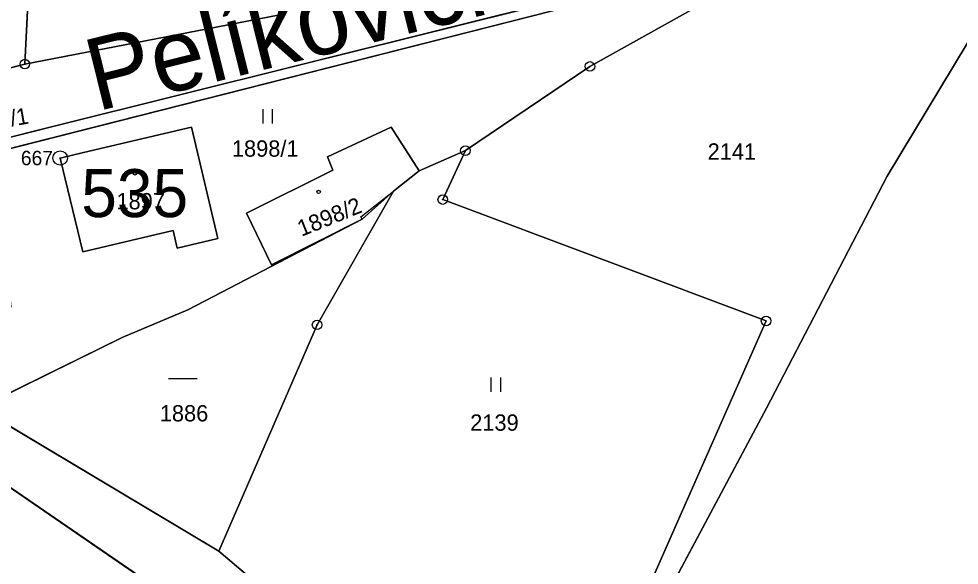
# Model space of a CAD drawing. Extents: x -689422 to -685210, y -987725 to -982160.
# Drawn here: x -686550.5 to -686452.4, y -985712.5 to -985655.5 of the extents above; entities that cross this region are included whole.
import ezdxf

# ---------------------------------------------------------------- set-up
doc = ezdxf.new("R2010")
doc.units = 0
for name, color, linetype in [('KN_Budovy', 7, 'Continuous'), ('KN_Budovy_cisla_domovni', 7, 'Continuous'), ('KN_Hranice_parcel', 7, 'Continuous'), ('KN_Hranice_parcel_vnitrni_kresba', 7, 'Continuous'), ('KN_Parcelni cisla', 7, 'Continuous'), ('KN_Polygon parcely', 7, 'Continuous'), ('KN_Popisy_pomistni nazvy nazvy ulic', 7, 'Continuous'), ('KN_POZEMKY_OSTATNI PLOCHA', 7, 'Continuous'), ('KN_POZEMKY_TTP', 7, 'Continuous'), ('KN_POZEMKY_VODNI_PLOCHA', 7, 'Continuous'), ('KN_POZEMKY_ZAHRADA', 7, 'Continuous'), ('KN_POZEMKY_ZASTAVENA PLOCHA', 7, 'Continuous'), ('KN_VYUZITI_11_vodni plocha_zamokrena plocha', 7, 'Continuous'), ('KN_VYUZITI_16_ostatni plocha_silnice', 7, 'Continuous'), ('KN_VYUZITI_17_ostatni plocha_ostatni komunikace', 7, 'Continuous'), ('KN_VYUZITI_23_ostatni plocha_manipulacni plocha', 7, 'Continuous'), ('KN_VYUZITI_26_ostatni plocha_jina plocha', 7, 'Continuous'), ('KN_Značky bodu BP', 7, 'Continuous'), ('KN_Značky budov', 7, 'Continuous'), ('KN_Značky kultur', 7, 'Continuous')]:
    doc.layers.add(name, color=color, linetype=linetype)

msp = doc.modelspace()

# ---------------------------------------------------------------- linework, layer by layer
at = {"layer": 'KN_Budovy'}
for points in [[(-686546.18, -985670.04), (-686543.82, -985679.82), (-686534.39, -985677.61), (-686533.97, -985679.42), (-686529.72, -985678.42), (-686532.47, -985666.83), (-686543.75, -985669.47)], [(-686508.73, -985671.39), (-686511.66, -985666.83), (-686518.29, -985669.91), (-686517.74, -985671.3), (-686526.74, -985675.8), (-686524.15, -985681.18), (-686514.68, -985676.43), (-686514.81, -985676.16), (-686511.41, -985673.49)]]:
    msp.add_lwpolyline(points, close=True, dxfattribs=at)
at = {"layer": 'KN_Hranice_parcel'}
for p, q in [((-686548.68, -985636.37), (-686549.87, -985660.25)), ((-686523.45, -985655.14), (-686549.87, -985660.25)), ((-686549.87, -985660.25), (-686560.47, -985662.93)), ((-686508.73, -985671.39), (-686503.91, -985669.27)), ((-686508.73, -985671.39), (-686511.41, -985673.49)), ((-686511.41, -985673.49), (-686514.68, -985676.43)), ((-686529.64, -985711.01), (-686554.67, -985696.1)), ((-686506.4, -985735.26), (-686561.24, -985697.66)), ((-686519.74, -985719.4), (-686529.64, -985711.01))]:
    msp.add_line(p, q, dxfattribs=at)
for points in [[(-686694.38, -985702.9), (-686679.72, -985699.33), (-686665.47, -985696), (-686637.57, -985689.18), (-686619.41, -985684.84), (-686603.64, -985680.96), (-686588.13, -985677.03), (-686571.31, -985672.86), (-686546.82, -985666.71), (-686521.13, -985660.32), (-686492.87, -985653.26), (-686488.08, -985652.03), (-686481.42, -985650.48), (-686474.36, -985649.07), (-686453.26, -985645.2)], [(-686493.92, -985736.59), (-686492.27, -985733.45), (-686482.52, -985714.88), (-686472.5, -985696.13), (-686459.92, -985671.94), (-686447.4, -985651.16), (-686445.59, -985648.75), (-686442.98, -985645.28)], [(-686460.94, -985647.55), (-686492.65, -985654.15), (-686585.83, -985677.77)], [(-686503.91, -985669.27), (-686490.92, -985660.49), (-686478.84, -985653.75), (-686460.94, -985647.55)], [(-686533.97, -985679.42), (-686534.39, -985677.61), (-686543.82, -985679.82), (-686546.18, -985670.04), (-686543.75, -985669.47), (-686532.47, -985666.83), (-686529.72, -985678.42), (-686533.97, -985679.42)], [(-686514.68, -985676.43), (-686524.15, -985681.18), (-686526.74, -985675.8), (-686517.74, -985671.3), (-686518.29, -985669.91), (-686511.66, -985666.83), (-686508.73, -985671.39)], [(-686519.74, -985719.4), (-686506.47, -985714.13), (-686485.04, -985715.36), (-686472.54, -985687.03), (-686506.27, -985674.37), (-686503.91, -985669.27)], [(-686529.64, -985711.01), (-686519.38, -985687.43), (-686511.41, -985673.49)], [(-686554.67, -985696.1), (-686539.7, -985688.75), (-686532.87, -985685.88), (-686514.68, -985676.43)]]:
    msp.add_lwpolyline(points, dxfattribs=at)
at = {"layer": 'KN_Hranice_parcel_vnitrni_kresba'}
msp.add_lwpolyline([(-686514.68, -985676.43), (-686514.81, -985676.16), (-686511.41, -985673.49)], dxfattribs=at)
at = {"layer": 'KN_Polygon parcely'}
for points in [[(-686548.12, -985625.19), (-686548.19, -985619.72), (-686571.82, -985623.92), (-686565.39, -985643.51), (-686555.17, -985640.97), (-686552.3, -985652.83), (-686562.33, -985655.28), (-686560.47, -985662.93), (-686549.87, -985660.25), (-686548.68, -985636.37)], [(-686540.05, -985635.23), (-686540.1, -985636.66), (-686542.54, -985636.58), (-686545.14, -985636.49), (-686548.68, -985636.37), (-686549.87, -985660.25), (-686523.45, -985655.14), (-686518.21, -985630.84), (-686530.66, -985628.49), (-686539.76, -985626.77), (-686539.84, -985629.2)], [(-686453.94, -985647.83), (-686460.09, -985648.71), (-686460.48, -985648.17), (-686460.94, -985647.55), (-686478.84, -985653.75), (-686490.92, -985660.49), (-686503.91, -985669.27), (-686506.27, -985674.37), (-686472.54, -985687.03), (-686485.04, -985715.36), (-686506.47, -985714.13), (-686519.74, -985719.4), (-686503.01, -985731.63), (-686493.92, -985736.59), (-686492.27, -985733.45), (-686482.52, -985714.88), (-686472.5, -985696.13), (-686459.92, -985671.94), (-686447.4, -985651.16), (-686445.59, -985648.75), (-686442.98, -985645.28), (-686444.04, -985645.78), (-686453.26, -985645.2), (-686453.71, -985646.94)], [(-686532.87, -985685.88), (-686514.68, -985676.43), (-686524.15, -985681.18), (-686526.74, -985675.8), (-686517.74, -985671.3), (-686518.29, -985669.91), (-686511.66, -985666.83), (-686508.73, -985671.39), (-686503.91, -985669.27), (-686490.92, -985660.49), (-686478.84, -985653.75), (-686460.94, -985647.55), (-686492.65, -985654.15), (-686585.83, -985677.77), (-686592.35, -985679.84), (-686592.38, -985680.92), (-686551.66, -985681.76), (-686551.34, -985685.6), (-686562.74, -985687.61), (-686567.75, -985688.02), (-686562.6, -985691.2), (-686554.67, -985696.1), (-686539.7, -985688.75)], [(-686533.97, -985679.42), (-686534.39, -985677.61), (-686543.82, -985679.82), (-686546.18, -985670.04), (-686543.75, -985669.47), (-686532.47, -985666.83), (-686529.72, -985678.42)], [(-686533.97, -985679.42), (-686529.72, -985678.42), (-686532.47, -985666.83), (-686543.75, -985669.47), (-686546.18, -985670.04), (-686543.82, -985679.82), (-686534.39, -985677.61)], [(-686508.73, -985671.39), (-686511.66, -985666.83), (-686518.29, -985669.91), (-686517.74, -985671.3), (-686526.74, -985675.8), (-686524.15, -985681.18), (-686514.68, -985676.43), (-686511.41, -985673.49)], [(-686485.04, -985715.36), (-686472.54, -985687.03), (-686506.27, -985674.37), (-686503.91, -985669.27), (-686508.73, -985671.39), (-686511.41, -985673.49), (-686519.38, -985687.43), (-686529.64, -985711.01), (-686519.74, -985719.4), (-686506.47, -985714.13)], [(-686519.38, -985687.43), (-686511.41, -985673.49), (-686514.68, -985676.43), (-686532.87, -985685.88), (-686539.7, -985688.75), (-686554.67, -985696.1), (-686529.64, -985711.01)], [(-686505.82, -985759.67), (-686503.35, -985759.93), (-686484.3, -985766.63), (-686483.15, -985764.6), (-686476.59, -985753.02), (-686506, -985738.06), (-686506.4, -985735.26), (-686561.24, -985697.66), (-686575.07, -985691.76), (-686591.41, -985734.8), (-686586.45, -985740.1), (-686582.9, -985740.54), (-686569.21, -985751.45), (-686560.44, -985753.26), (-686556.11, -985758.21), (-686522.76, -985755.04), (-686507.82, -985757.3), (-686505.04, -985758.4)]]:
    msp.add_lwpolyline(points, close=True, dxfattribs=at)
for points in [[(-686447.4, -985651.16), (-686459.92, -985671.94), (-686472.5, -985696.13), (-686482.52, -985714.88), (-686492.27, -985733.45), (-686493.92, -985736.59), (-686463.89, -985753), (-686448.53, -985762.15), (-686444.41, -985758.4), (-686376.74, -985696.76), (-686328.39, -985652.72)], [(-686679.72, -985699.33), (-686665.47, -985696), (-686637.57, -985689.18), (-686619.41, -985684.84), (-686603.64, -985680.96), (-686588.13, -985677.03), (-686571.31, -985672.86), (-686546.82, -985666.71), (-686521.13, -985660.32), (-686492.87, -985653.26)], [(-686492.87, -985653.26), (-686521.13, -985660.32), (-686546.82, -985666.71), (-686571.31, -985672.86), (-686588.13, -985677.03), (-686603.64, -985680.96), (-686619.41, -985684.84), (-686637.57, -985689.18), (-686665.47, -985696), (-686679.72, -985699.33)], [(-686694.38, -985702.9), (-686658.45, -985695.92), (-686658.31, -985695.79), (-686637.37, -985690.72), (-686618.87, -985686.3), (-686604.05, -985682.78), (-686603.13, -985682.97), (-686601.01, -985682.59), (-686592.35, -985679.84), (-686585.83, -985677.77), (-686492.65, -985654.15)], [(-686523.45, -985655.14), (-686549.87, -985660.25), (-686560.47, -985662.93), (-686580.99, -985668.13), (-686587.88, -985669.96), (-686590.12, -985670.56), (-686597.37, -985672.53), (-686619.67, -985678.6), (-686620.27, -985678.76), (-686634.38, -985682.6), (-686653.6, -985687.12), (-686654.28, -985685.77), (-686666.4, -985687.7), (-686666.64, -985690.16), (-686696.37, -985695.11)], [(-686424.26, -985776.61), (-686448.53, -985762.15), (-686463.89, -985753), (-686493.92, -985736.59), (-686503.01, -985731.63), (-686519.74, -985719.4), (-686529.64, -985711.01), (-686554.67, -985696.1), (-686562.6, -985691.2), (-686567.75, -985688.02), (-686581.29, -985689.11), (-686575.07, -985691.76), (-686561.24, -985697.66), (-686506.4, -985735.26), (-686483.66, -985745.81), (-686447.05, -985767.07), (-686419.22, -985782.98)]]:
    msp.add_lwpolyline(points, dxfattribs=at)
at = {"layer": 'KN_POZEMKY_OSTATNI PLOCHA'}
for p, q in [((-686447.4, -985651.16), (-686459.92, -985671.94)), ((-686459.92, -985671.94), (-686447.4, -985651.16)), ((-686492.87, -985653.26), (-686521.13, -985660.32)), ((-686521.13, -985660.32), (-686492.87, -985653.26)), ((-686490.92, -985660.49), (-686478.84, -985653.75)), ((-686492.65, -985654.15), (-686585.83, -985677.77)), ((-686549.87, -985660.25), (-686523.45, -985655.14)), ((-686560.47, -985662.93), (-686549.87, -985660.25)), ((-686521.13, -985660.32), (-686546.82, -985666.71)), ((-686546.82, -985666.71), (-686521.13, -985660.32)), ((-686503.91, -985669.27), (-686490.92, -985660.49)), ((-686546.82, -985666.71), (-686571.31, -985672.86)), ((-686571.31, -985672.86), (-686546.82, -985666.71)), ((-686506.27, -985674.37), (-686503.91, -985669.27)), ((-686459.92, -985671.94), (-686472.5, -985696.13)), ((-686472.5, -985696.13), (-686459.92, -985671.94)), ((-686472.54, -985687.03), (-686506.27, -985674.37)), ((-686485.04, -985715.36), (-686472.54, -985687.03)), ((-686554.67, -985696.1), (-686529.64, -985711.01)), ((-686472.5, -985696.13), (-686482.52, -985714.88)), ((-686482.52, -985714.88), (-686472.5, -985696.13)), ((-686506.4, -985735.26), (-686561.24, -985697.66)), ((-686561.24, -985697.66), (-686506.4, -985735.26)), ((-686529.64, -985711.01), (-686519.74, -985719.4))]:
    msp.add_line(p, q, dxfattribs=at)
at = {"layer": 'KN_POZEMKY_TTP'}
for p, q in [((-686478.84, -985653.75), (-686490.92, -985660.49)), ((-686585.83, -985677.77), (-686492.65, -985654.15)), ((-686490.92, -985660.49), (-686503.91, -985669.27)), ((-686532.47, -985666.83), (-686543.75, -985669.47)), ((-686529.72, -985678.42), (-686532.47, -985666.83)), ((-686511.66, -985666.83), (-686518.29, -985669.91)), ((-686508.73, -985671.39), (-686511.66, -985666.83)), ((-686543.75, -985669.47), (-686546.18, -985670.04)), ((-686508.73, -985671.39), (-686503.91, -985669.27)), ((-686503.91, -985669.27), (-686508.73, -985671.39)), ((-686503.91, -985669.27), (-686506.27, -985674.37)), ((-686546.18, -985670.04), (-686543.82, -985679.82)), ((-686518.29, -985669.91), (-686517.74, -985671.3)), ((-686517.74, -985671.3), (-686526.74, -985675.8)), ((-686511.41, -985673.49), (-686508.73, -985671.39)), ((-686519.38, -985687.43), (-686511.41, -985673.49)), ((-686506.27, -985674.37), (-686472.54, -985687.03)), ((-686514.68, -985676.43), (-686532.87, -985685.88)), ((-686526.74, -985675.8), (-686524.15, -985681.18)), ((-686524.15, -985681.18), (-686514.68, -985676.43)), ((-686543.82, -985679.82), (-686534.39, -985677.61)), ((-686534.39, -985677.61), (-686533.97, -985679.42)), ((-686533.97, -985679.42), (-686529.72, -985678.42)), ((-686532.87, -985685.88), (-686539.7, -985688.75)), ((-686472.54, -985687.03), (-686485.04, -985715.36)), ((-686529.64, -985711.01), (-686519.38, -985687.43)), ((-686539.7, -985688.75), (-686554.67, -985696.1)), ((-686519.74, -985719.4), (-686529.64, -985711.01))]:
    msp.add_line(p, q, dxfattribs=at)
at = {"layer": 'KN_POZEMKY_VODNI_PLOCHA'}
for p, q in [((-686511.41, -985673.49), (-686519.38, -985687.43)), ((-686514.68, -985676.43), (-686511.41, -985673.49)), ((-686532.87, -985685.88), (-686514.68, -985676.43)), ((-686539.7, -985688.75), (-686532.87, -985685.88)), ((-686519.38, -985687.43), (-686529.64, -985711.01)), ((-686554.67, -985696.1), (-686539.7, -985688.75)), ((-686529.64, -985711.01), (-686554.67, -985696.1))]:
    msp.add_line(p, q, dxfattribs=at)
at = {"layer": 'KN_POZEMKY_ZAHRADA'}
for p, q in [((-686549.87, -985660.25), (-686548.68, -985636.37)), ((-686548.68, -985636.37), (-686549.87, -985660.25)), ((-686523.45, -985655.14), (-686549.87, -985660.25)), ((-686549.87, -985660.25), (-686560.47, -985662.93))]:
    msp.add_line(p, q, dxfattribs=at)
at = {"layer": 'KN_POZEMKY_ZASTAVENA PLOCHA'}
for p, q in [((-686543.75, -985669.47), (-686532.47, -985666.83)), ((-686532.47, -985666.83), (-686529.72, -985678.42)), ((-686518.29, -985669.91), (-686511.66, -985666.83)), ((-686511.66, -985666.83), (-686508.73, -985671.39)), ((-686546.18, -985670.04), (-686543.75, -985669.47)), ((-686543.82, -985679.82), (-686546.18, -985670.04)), ((-686517.74, -985671.3), (-686518.29, -985669.91)), ((-686526.74, -985675.8), (-686517.74, -985671.3)), ((-686508.73, -985671.39), (-686511.41, -985673.49)), ((-686511.41, -985673.49), (-686514.68, -985676.43)), ((-686524.15, -985681.18), (-686526.74, -985675.8)), ((-686514.68, -985676.43), (-686524.15, -985681.18)), ((-686534.39, -985677.61), (-686543.82, -985679.82)), ((-686533.97, -985679.42), (-686534.39, -985677.61)), ((-686529.72, -985678.42), (-686533.97, -985679.42))]:
    msp.add_line(p, q, dxfattribs=at)
at = {"layer": 'KN_VYUZITI_11_vodni plocha_zamokrena plocha'}
for p, q in [((-686511.41, -985673.49), (-686519.38, -985687.43)), ((-686514.68, -985676.43), (-686511.41, -985673.49)), ((-686532.87, -985685.88), (-686514.68, -985676.43)), ((-686539.7, -985688.75), (-686532.87, -985685.88)), ((-686519.38, -985687.43), (-686529.64, -985711.01)), ((-686554.67, -985696.1), (-686539.7, -985688.75)), ((-686529.64, -985711.01), (-686554.67, -985696.1))]:
    msp.add_line(p, q, dxfattribs=at)
at = {"layer": 'KN_VYUZITI_16_ostatni plocha_silnice'}
for p, q in [((-686492.87, -985653.26), (-686521.13, -985660.32)), ((-686549.87, -985660.25), (-686523.45, -985655.14)), ((-686560.47, -985662.93), (-686549.87, -985660.25)), ((-686521.13, -985660.32), (-686546.82, -985666.71)), ((-686546.82, -985666.71), (-686571.31, -985672.86))]:
    msp.add_line(p, q, dxfattribs=at)
at = {"layer": 'KN_VYUZITI_17_ostatni plocha_ostatni komunikace'}
for p, q in [((-686521.13, -985660.32), (-686492.87, -985653.26)), ((-686492.65, -985654.15), (-686585.83, -985677.77)), ((-686546.82, -985666.71), (-686521.13, -985660.32)), ((-686571.31, -985672.86), (-686546.82, -985666.71)), ((-686554.67, -985696.1), (-686529.64, -985711.01)), ((-686506.4, -985735.26), (-686561.24, -985697.66)), ((-686529.64, -985711.01), (-686519.74, -985719.4))]:
    msp.add_line(p, q, dxfattribs=at)
at = {"layer": 'KN_VYUZITI_23_ostatni plocha_manipulacni plocha'}
msp.add_line((-686561.24, -985697.66), (-686506.4, -985735.26), dxfattribs=at)
at = {"layer": 'KN_VYUZITI_26_ostatni plocha_jina plocha'}
for p, q in [((-686447.4, -985651.16), (-686459.92, -985671.94)), ((-686459.92, -985671.94), (-686447.4, -985651.16)), ((-686490.92, -985660.49), (-686478.84, -985653.75)), ((-686503.91, -985669.27), (-686490.92, -985660.49)), ((-686506.27, -985674.37), (-686503.91, -985669.27)), ((-686459.92, -985671.94), (-686472.5, -985696.13)), ((-686472.5, -985696.13), (-686459.92, -985671.94)), ((-686472.54, -985687.03), (-686506.27, -985674.37)), ((-686485.04, -985715.36), (-686472.54, -985687.03)), ((-686472.5, -985696.13), (-686482.52, -985714.88)), ((-686482.52, -985714.88), (-686472.5, -985696.13))]:
    msp.add_line(p, q, dxfattribs=at)
at = {"layer": 'KN_Značky bodu BP'}
for centre, radius in [((-686549.87, -985660.25), 0.5), ((-686549.87, -985660.25), 0.0303), ((-686490.92, -985660.49), 0.5), ((-686490.92, -985660.49), 0.0303), ((-686546.18, -985670.04), 0.75), ((-686503.91, -985669.27), 0.5), ((-686503.91, -985669.27), 0.0303), ((-686546.18, -985670.04), 0.03), ((-686506.27, -985674.37), 0.5), ((-686506.27, -985674.37), 0.0303), ((-686519.38, -985687.43), 0.5), ((-686472.54, -985687.03), 0.5), ((-686472.54, -985687.03), 0.0303), ((-686519.38, -985687.43), 0.0303)]:
    msp.add_circle(centre, radius, dxfattribs=at)
at = {"layer": 'KN_Značky budov'}
for centre in [(-686538.387, -985671.649), (-686519.217, -985673.579)]:
    msp.add_circle(centre, 0.175, dxfattribs=at)
at = {"layer": 'KN_Značky kultur'}
for p, q in [((-686525.021, -985666.45), (-686525.021, -985664.95)), ((-686524.02, -985666.45), (-686524.02, -985664.95)), ((-686534.888, -985693.01), (-686531.888, -985693.01)), ((-686501.231, -985694.43), (-686501.231, -985692.93)), ((-686500.23, -985694.43), (-686500.23, -985692.93))]:
    msp.add_line(p, q, dxfattribs=at)

# ---------------------------------------------------------------- texts
at = {"layer": 'KN_Budovy_cisla_domovni'}
msp.add_text('535', height=5, dxfattribs=at).set_placement((-686543.983, -985676.199))
at = {"layer": 'KN_Parcelni cisla'}
for s, rotation, p in [('1057/1', 10, (-686556.22, -985667.642)), ('1898/2', 22, (-686521.011, -985678.256))]:
    msp.add_text(s, height=1.7, rotation=rotation, dxfattribs=at).set_placement(p)
for s, p in [('1898/1', (-686528.267, -985669.9)), ('2141', (-686478.64, -985670.21)), ('1897', (-686540.31, -985675.39)), ('1886', (-686535.79, -985697.5)), ('2139', (-686503.41, -985698.47))]:
    msp.add_text(s, height=1.7, dxfattribs=at).set_placement(p)
at = {"layer": 'KN_Popisy_pomistni nazvy nazvy ulic'}
msp.add_text('Pelíkovická', height=7.5, rotation=14, dxfattribs=at).set_placement((-686542.354, -985665.194))
at = {"layer": 'KN_Značky bodu BP'}
msp.add_text('667', height=1.5, dxfattribs=at).set_placement((-686550.283, -985670.79))

doc.saveas('drawing.dxf')
